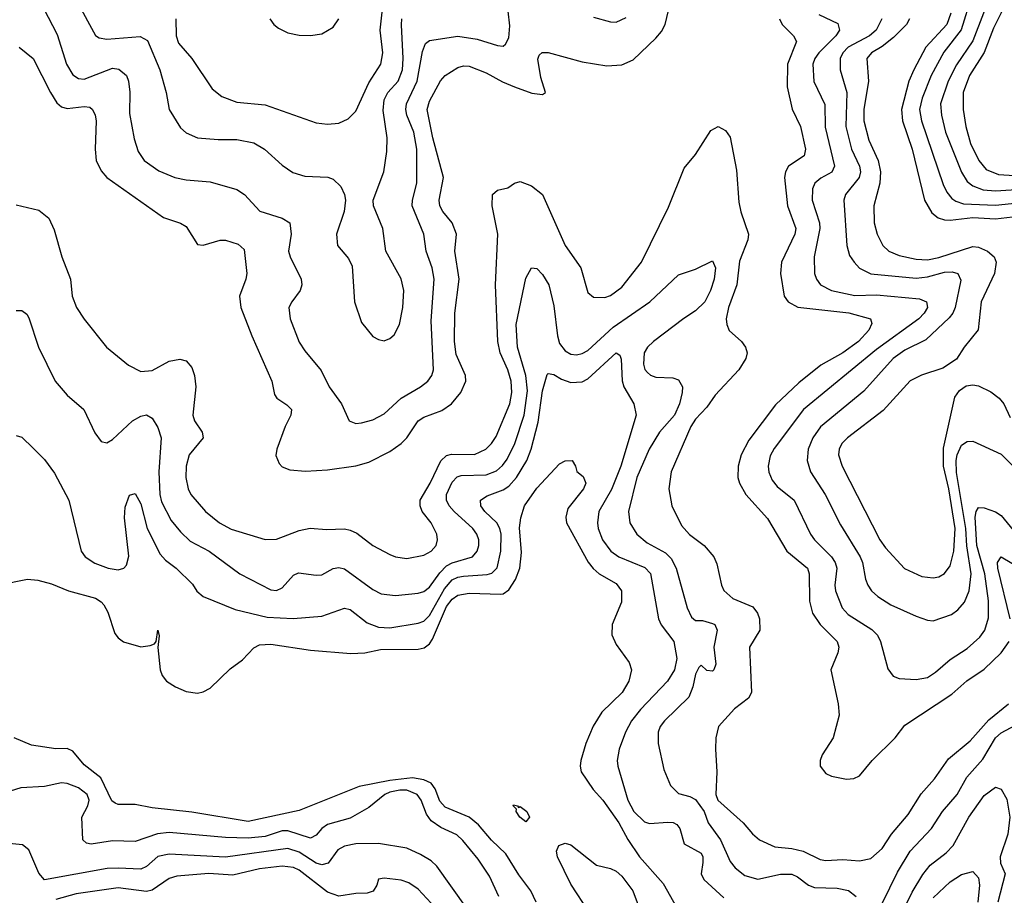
# Model space of a CAD drawing. Header units: inches. Extents: x 1308407 to 1441228, y 959628 to 1036311.
# Tile 393 of 656: x 1370842 to 1374321, y 1012314 to 1015407. Entities that reach past the tile are written whole.
import ezdxf

# ---------------------------------------------------------------- set-up
doc = ezdxf.new("R2010")
doc.units = ezdxf.units.IN
doc.header["$MEASUREMENT"] = 0
doc.layers.add('B3071', color=7, linetype='Continuous')

msp = doc.modelspace()

# ---------------------------------------------------------------- linework, layer by layer
at = {"layer": 'B3071', "color": 5}
for points, elevation in [([(1374332.6, 1016110), (1374318.7, 1016030), (1374269.8, 1015890), (1374235, 1015730), (1374237.3, 1015690), (1374283.7, 1015610), (1374289.3, 1015590), (1374275.9, 1015490), (1374247.3, 1015430), (1374210, 1015332.2), (1374152.2, 1015247.8), (1374122.5, 1015190), (1374096.1, 1015110), (1374098.7, 1015070), (1374113.8, 1015010), (1374170, 1014868.3), (1374190, 1014835.1), (1374210, 1014819.7), (1374246.5, 1014806.5), (1374290, 1014803), (1374530, 1014818.2)], 3160), ([(1370840.2, 1015310), (1370890.1, 1015270.1), (1370951.2, 1015150), (1370974, 1015114), (1370990, 1015099.8), (1371010, 1015093.4), (1371070, 1015100.5), (1371090, 1015097.6), (1371099, 1015090), (1371109.2, 1015070), (1371112.4, 1015050), (1371109.5, 1014950), (1371112.8, 1014910), (1371130, 1014873.6), (1371150.2, 1014850), (1371350, 1014708.2), (1371410, 1014688.1), (1371430, 1014676.9), (1371470, 1014613.1), (1371490, 1014611.2), (1371550, 1014628.7), (1371570, 1014628.7), (1371613.6, 1014613.6), (1371635.8, 1014595.8), (1371644.6, 1014510), (1371641.7, 1014490), (1371618.4, 1014430), (1371623.5, 1014390), (1371661.9, 1014290), (1371732.8, 1014130), (1371743, 1014083), (1371750.3, 1014070), (1371786.4, 1014046.4), (1371802.4, 1014030), (1371800.6, 1014010), (1371779.8, 1013970), (1371750.2, 1013890), (1371747.4, 1013867.4), (1371759.1, 1013839.1), (1371770, 1013828.1), (1371797.3, 1013817.3), (1371852.1, 1013812.1), (1371930, 1013816.6), (1372029.4, 1013830.6), (1372076.3, 1013843.7), (1372150, 1013882.1), (1372190, 1013909.5), (1372210.5, 1013930), (1372250, 1013990.1), (1372270, 1014003.1), (1372333.5, 1014026.5), (1372367.4, 1014050), (1372401.3, 1014090), (1372418.1, 1014130), (1372417.2, 1014150), (1372384, 1014224), (1372378.2, 1014270), (1372379.9, 1014370), (1372395.5, 1014490), (1372380.1, 1014590), (1372385.1, 1014650), (1372370.4, 1014690), (1372336.9, 1014730), (1372326.5, 1014750), (1372324.3, 1014770), (1372340.1, 1014850), (1372301.4, 1014990), (1372282.2, 1015090), (1372290, 1015119.7), (1372328.5, 1015191.5), (1372345.6, 1015210), (1372390, 1015238.4), (1372410, 1015244.1), (1372430, 1015243), (1372490, 1015219.8), (1372547.7, 1015187.7), (1372590, 1015170.1), (1372651.8, 1015148.2), (1372690, 1015143.1), (1372699.5, 1015150), (1372683.4, 1015203.4), (1372672.7, 1015267.3), (1372678, 1015282), (1372688.2, 1015291.8), (1372710, 1015291.8), (1372830, 1015257.9), (1372916.4, 1015243.6), (1372970, 1015247.2), (1373010, 1015265.6), (1373090, 1015341.7), (1373110, 1015365.1), (1373122.7, 1015390), (1373160.9, 1015550)], 3020), ([(1374352.1, 1015550), (1374310, 1015431.2), (1374282.8, 1015377.2), (1374250, 1015291.2), (1374197.7, 1015210), (1374176.1, 1015150), (1374176.1, 1015090), (1374185.2, 1015030), (1374202, 1014970), (1374231, 1014910), (1374257.5, 1014877.5), (1374300.4, 1014860.4), (1374394.4, 1014854.4)], 3180), ([(1370894.5, 1015510), (1370974.4, 1015354.4), (1371008, 1015250), (1371030, 1015212.9), (1371050, 1015199.2), (1371070, 1015197.3), (1371170, 1015235.6), (1371192.9, 1015232.9), (1371219.8, 1015210), (1371226.9, 1015190), (1371231.6, 1015151.6), (1371230, 1015076), (1371246.4, 1014986.4), (1371261, 1014941), (1371282, 1014910), (1371333.3, 1014873.3), (1371390, 1014849.4), (1371430, 1014841.5), (1371514.8, 1014834.8), (1371610, 1014807.1), (1371636.5, 1014790), (1371690.7, 1014730.7), (1371770, 1014706), (1371796.2, 1014690), (1371801.3, 1014650), (1371792.3, 1014590), (1371797.8, 1014570), (1371836.5, 1014490), (1371839.2, 1014470), (1371833.4, 1014450), (1371803.2, 1014410), (1371793.6, 1014390), (1371798.2, 1014350), (1371830, 1014268.5), (1371850, 1014237.4), (1371907.5, 1014167.5), (1371935.5, 1014110), (1371979, 1014050), (1372006.4, 1013990), (1372030, 1013980.9), (1372050, 1013982.8), (1372090, 1013994), (1372130, 1014014.2), (1372189.9, 1014070.1), (1372258.5, 1014110), (1372283.8, 1014130), (1372298.6, 1014150), (1372304.5, 1014170), (1372296.5, 1014343.5), (1372306.3, 1014490), (1372299.6, 1014530), (1372278.1, 1014590), (1372269.9, 1014650), (1372229.3, 1014750), (1372229.9, 1014770), (1372246, 1014830), (1372245, 1014950), (1372234.6, 1015010), (1372209.9, 1015070), (1372206.1, 1015090), (1372209.1, 1015110), (1372247, 1015190), (1372265, 1015295), (1372276.6, 1015323.4), (1372290, 1015333.1), (1372390, 1015348.5), (1372458.5, 1015338.5), (1372530, 1015316.1), (1372550, 1015314.2), (1372558.8, 1015321.2), (1372570, 1015343), (1372574.5, 1015385.5), (1372562.8, 1015490)], 3040), ([(1374205.4, 1015490), (1374168.6, 1015371.4), (1374108, 1015292), (1374063.2, 1015210), (1374031, 1015130), (1374021.9, 1015090), (1374028.4, 1015050), (1374104.6, 1014824.6), (1374117.5, 1014797.5), (1374135.8, 1014775.8), (1374150, 1014766.1), (1374177.2, 1014757.2), (1374290, 1014752.3), (1374470, 1014770.3)], 3140), ([(1371045.3, 1015470), (1371110, 1015351.7), (1371122.6, 1015342.6), (1371150, 1015338.1), (1371268.3, 1015348.3), (1371293.6, 1015333.6), (1371337, 1015230), (1371359.4, 1015150), (1371370.2, 1015090), (1371410, 1015024.9), (1371430, 1015006.9), (1371470, 1014990.2), (1371543.7, 1014983.7), (1371610, 1014983.7), (1371670, 1014971.6), (1371707.7, 1014950), (1371770, 1014893.8), (1371806.8, 1014866.8), (1371850, 1014854.7), (1371930.9, 1014850.9), (1371950, 1014844), (1371977.4, 1014817.4), (1371990.2, 1014790.2), (1371993.8, 1014770), (1371989.1, 1014730), (1371961.7, 1014650), (1371965.7, 1014610), (1372004.1, 1014564.1), (1372016.8, 1014536.8), (1372025.5, 1014410), (1372050, 1014337.3), (1372090, 1014288.4), (1372110, 1014277.1), (1372130, 1014273), (1372150, 1014280.5), (1372165.6, 1014294.4), (1372183.9, 1014330), (1372196.5, 1014390), (1372199.1, 1014450), (1372190, 1014491.3), (1372135.5, 1014590), (1372125.6, 1014670), (1372091.9, 1014750), (1372090.8, 1014770), (1372128.9, 1014870), (1372138.9, 1014941.1), (1372140.2, 1014990), (1372126.6, 1015086.6), (1372130, 1015123.7), (1372143.1, 1015150), (1372179, 1015190), (1372194.7, 1015230), (1372197.4, 1015270), (1372191.1, 1015388.9), (1372192.6, 1015410)], 3060), ([(1371393.8, 1015410), (1371395.1, 1015350), (1371403.8, 1015323.8), (1371450.9, 1015270), (1371522.6, 1015162.6), (1371556.1, 1015136.1), (1371610, 1015115.7), (1371710, 1015106), (1371890, 1015043.2), (1371930, 1015037.8), (1371970, 1015041.2), (1372002.7, 1015057.3), (1372030, 1015084), (1372076.2, 1015183.8), (1372118.3, 1015250), (1372125.7, 1015290), (1372116.2, 1015370), (1372125, 1015455)], 3080), ([(1371726.3, 1015410), (1371740.3, 1015390), (1371756.7, 1015376.7), (1371790, 1015360.7), (1371830, 1015352.1), (1371870, 1015351), (1371910, 1015357.1), (1371950, 1015380.2), (1371970, 1015410.2)], 3120), ([(1372870, 1015416.2), (1372930, 1015399.3), (1372950, 1015399), (1372985.1, 1015414.9)], 3040), ([(1373527.1, 1015410), (1373536.6, 1015390), (1373575.8, 1015350), (1373586.7, 1015330), (1373555.5, 1015250), (1373554.1, 1015170), (1373571, 1015091), (1373601.3, 1015030), (1373618.3, 1014950), (1373613.5, 1014926.5), (1373558.8, 1014890), (1373547.8, 1014870), (1373544.6, 1014850), (1373554.7, 1014750), (1373584.8, 1014670), (1373581.5, 1014650), (1373533.8, 1014550), (1373530.7, 1014510), (1373543.5, 1014430), (1373557.1, 1014410), (1373591.6, 1014391.6), (1373771.2, 1014371.2), (1373848.2, 1014350), (1373853.4, 1014333.4), (1373842.5, 1014310), (1373806.5, 1014270), (1373750, 1014230.3), (1373672.9, 1014187.1), (1373595.2, 1014124.8), (1373513, 1014047), (1373418.2, 1013921.8), (1373391.9, 1013870), (1373380.5, 1013830), (1373379.8, 1013790), (1373385.1, 1013770), (1373407.8, 1013730), (1373484.7, 1013644.7), (1373553.1, 1013530), (1373625.3, 1013470), (1373631.9, 1013450), (1373632.5, 1013352.5), (1373642.9, 1013310), (1373670.7, 1013270.7), (1373730.9, 1013210), (1373736.1, 1013190), (1373732.6, 1013170), (1373708.5, 1013110), (1373734.2, 1012990), (1373738, 1012950), (1373716.9, 1012870), (1373678, 1012810), (1373670.4, 1012790), (1373670.4, 1012770), (1373690, 1012743.8), (1373710, 1012734.9), (1373764, 1012724), (1373790, 1012726.4), (1373810, 1012736.5), (1373853.7, 1012790), (1373935.8, 1012870), (1373970, 1012914.4), (1374135.2, 1013024.8), (1374189, 1013071), (1374250, 1013112.5), (1374310, 1013170.8), (1374337.9, 1013210)], 3020), ([(1373665.8, 1015425.8), (1373733.2, 1015393.2), (1373739, 1015370), (1373725.3, 1015350), (1373665.6, 1015290), (1373651.4, 1015270), (1373644.2, 1015250), (1373648.5, 1015188.5), (1373687.5, 1015107.5), (1373687.6, 1015027.6), (1373721.6, 1014890), (1373711.6, 1014868.4), (1373672.7, 1014847.3), (1373651.4, 1014830), (1373643.8, 1014810), (1373642.8, 1014770), (1373668.3, 1014690), (1373669.6, 1014670), (1373649.5, 1014570), (1373650.8, 1014510), (1373657.6, 1014490), (1373671.1, 1014470), (1373710.4, 1014450.4), (1373792.6, 1014432.6), (1373870, 1014434.8), (1374021.4, 1014421.4), (1374046, 1014410), (1374049.4, 1014390), (1374038.3, 1014370), (1374019.5, 1014350), (1373870, 1014242.4), (1373611.9, 1014030), (1373507.6, 1013892.4), (1373493.8, 1013866.2), (1373486.4, 1013830), (1373488.6, 1013808.6), (1373500.5, 1013780.5), (1373518.6, 1013758.6), (1373578.1, 1013710), (1373636.8, 1013590), (1373650.8, 1013570), (1373710.1, 1013510), (1373723.1, 1013490), (1373729.1, 1013470), (1373722.4, 1013410), (1373725, 1013390), (1373748.4, 1013330), (1373770, 1013306.3), (1373853.2, 1013253.2), (1373872.9, 1013232.9), (1373884, 1013210), (1373910, 1013114), (1373928.3, 1013088.3), (1373950, 1013079.6), (1374010, 1013076.1), (1374050, 1013083.8), (1374078, 1013102), (1374130, 1013146.9), (1374190, 1013185.7), (1374234.1, 1013225.9), (1374252.1, 1013250), (1374265.4, 1013294.6), (1374265.7, 1013354.3), (1374252.5, 1013450), (1374223.9, 1013550), (1374218.1, 1013650), (1374221.4, 1013670), (1374230, 1013683.5), (1374250, 1013682.5), (1374290, 1013668.5), (1374310, 1013656), (1374390, 1013558.4)], 3040), ([(1373888.9, 1015410), (1373868.6, 1015370), (1373845.1, 1015350), (1373769.5, 1015310.5), (1373750.9, 1015290), (1373741.3, 1015270), (1373741.7, 1015230), (1373764.4, 1015150), (1373761.6, 1015030), (1373781.1, 1014950), (1373809.2, 1014890), (1373813.3, 1014870), (1373808.8, 1014850), (1373760.1, 1014790), (1373754.2, 1014770), (1373764.4, 1014610), (1373774.3, 1014574.3), (1373790.2, 1014550), (1373809.7, 1014529.7), (1373849.7, 1014509.7), (1374010, 1014493.9), (1374050, 1014498.4), (1374110, 1014515.2), (1374136.9, 1014517), (1374156.9, 1014510), (1374167.5, 1014487.5), (1374146.9, 1014390), (1374139.4, 1014370), (1374126.2, 1014353.8), (1374044.1, 1014275.9), (1373970, 1014240.1), (1373928.4, 1014210), (1373825.1, 1014094.9), (1373671.7, 1013968.3), (1373644.1, 1013930), (1373628.4, 1013890), (1373624.8, 1013850), (1373636.8, 1013810), (1373687.9, 1013730), (1373742.9, 1013622.9), (1373811.6, 1013510), (1373820.6, 1013490), (1373830.7, 1013430.7), (1373839.3, 1013410), (1373852.3, 1013390), (1373874.7, 1013370), (1373920.5, 1013340.5), (1374010, 1013300.2), (1374050, 1013285.4), (1374070, 1013283.8), (1374134, 1013306), (1374157.3, 1013322.7), (1374179.9, 1013350), (1374196.7, 1013390), (1374204.2, 1013450), (1374188.9, 1013548.9), (1374185, 1013610), (1374152.7, 1013807.3), (1374150.7, 1013850), (1374154, 1013870), (1374170, 1013903.9), (1374190, 1013917.6), (1374210, 1013918.6), (1374310, 1013872), (1374350, 1013832.7)], 3060), ([(1373986.7, 1015410), (1373975.7, 1015390), (1373930, 1015344.6), (1373890, 1015311.9), (1373851.5, 1015290), (1373835.7, 1015270), (1373841.8, 1015190), (1373824.8, 1015090), (1373825.1, 1015050), (1373841.9, 1014981.9), (1373875.8, 1014910), (1373883.1, 1014870), (1373880.8, 1014830), (1373859.6, 1014750), (1373860.9, 1014690), (1373871.9, 1014650), (1373891.6, 1014610), (1373913.4, 1014590), (1373950, 1014574.4), (1374010, 1014561), (1374050, 1014559), (1374090, 1014566.6), (1374210, 1014606.5), (1374230, 1014604), (1374262.3, 1014590), (1374284.8, 1014570), (1374292.3, 1014550), (1374286.4, 1014510), (1374239.8, 1014410), (1374228.5, 1014311.5), (1374179.3, 1014250), (1374151.9, 1014208.1), (1374104.4, 1014175.6), (1374028.7, 1014151.3), (1373988.8, 1014131.2), (1373893.5, 1014026.5), (1373766.6, 1013930), (1373747.5, 1013910), (1373737.6, 1013890), (1373735.5, 1013870), (1373748.8, 1013830), (1373881, 1013570), (1373901, 1013541), (1373968.6, 1013468.6), (1374030, 1013440.2), (1374070, 1013435.1), (1374090, 1013438.6), (1374109.4, 1013450.6), (1374130, 1013477.8), (1374142.3, 1013530), (1374147.5, 1013610), (1374124.7, 1013750), (1374106.7, 1013830), (1374106.4, 1013893.6), (1374146.1, 1014073.9), (1374162.2, 1014097.8), (1374186.2, 1014113.8), (1374210, 1014117.6), (1374230, 1014113.9), (1374273, 1014093), (1374302.8, 1014070), (1374318.9, 1014050), (1374342.2, 1014002.2)], 3080), ([(1374132.2, 1015430), (1374118.1, 1015390), (1374043.5, 1015310), (1374001.4, 1015230), (1373984, 1015190), (1373958.3, 1015090), (1373961.1, 1015050), (1373995.7, 1014950), (1374039.4, 1014770), (1374064.9, 1014724.9), (1374087.7, 1014707.7), (1374110, 1014700.3), (1374130, 1014698.7), (1374210, 1014708.5), (1374290, 1014703.1), (1374390, 1014715.8)], 3120), ([(1370830, 1014753.7), (1370910, 1014734.6), (1370945.5, 1014705.5), (1370964.4, 1014664.4), (1370991.7, 1014570), (1371021.5, 1014490), (1371027.8, 1014430), (1371042.6, 1014390), (1371070, 1014348.7), (1371148.9, 1014250), (1371226.7, 1014186.7), (1371270, 1014164.4), (1371310, 1014168.2), (1371370, 1014200.6), (1371408.1, 1014208.1), (1371430, 1014202.3), (1371450, 1014178.4), (1371459.7, 1014150), (1371464.6, 1014110), (1371454.4, 1014010), (1371459.8, 1013990), (1371487.1, 1013950), (1371490.2, 1013930), (1371441.5, 1013870), (1371430.7, 1013830), (1371429.6, 1013789.6), (1371437, 1013750), (1371447.2, 1013730), (1371498.9, 1013670), (1371548.2, 1013630), (1371590, 1013607.7), (1371710, 1013570.9), (1371750, 1013572.2), (1371830, 1013602.8), (1371868.9, 1013611.1), (1371926.2, 1013606.2), (1371990, 1013608.2), (1372010, 1013604.1), (1372032.9, 1013592.9), (1372090, 1013550.2), (1372150, 1013518.2), (1372170, 1013509.3), (1372210, 1013503.5), (1372270, 1013515.4), (1372296.4, 1013530), (1372313.6, 1013550), (1372318.5, 1013570), (1372316, 1013590), (1372296.1, 1013630), (1372264.3, 1013670), (1372256.7, 1013690), (1372257, 1013710), (1372292.9, 1013770), (1372330, 1013848.2), (1372350, 1013867.4), (1372367.5, 1013872.5), (1372449.2, 1013870.8), (1372489.6, 1013890.4), (1372509.6, 1013910.4), (1372525.3, 1013934.7), (1372574, 1014050), (1372580.8, 1014090), (1372578.8, 1014130), (1372566.4, 1014170), (1372539.4, 1014230), (1372531.5, 1014270), (1372522.9, 1014470), (1372531.7, 1014650), (1372511.4, 1014750), (1372513.3, 1014790), (1372530, 1014805.3), (1372567.2, 1014812.8), (1372590, 1014830.2), (1372610, 1014836.1), (1372650, 1014820.2), (1372690, 1014790.2), (1372769.1, 1014610), (1372825, 1014530), (1372850, 1014443.8), (1372870, 1014426.5), (1372910, 1014425.8), (1372930, 1014433), (1372970, 1014462), (1373039.8, 1014550), (1373134.9, 1014745.1), (1373190, 1014883), (1373230, 1014930.4), (1373284.4, 1015015.6), (1373310, 1015030.4), (1373336.3, 1015016.3), (1373352.6, 1014992.6), (1373375.3, 1014875.3), (1373382.7, 1014762.7), (1373390, 1014728.5), (1373417.8, 1014650), (1373414.4, 1014630), (1373386, 1014554), (1373376.2, 1014470), (1373346.8, 1014390), (1373338.6, 1014350), (1373340.5, 1014330), (1373349, 1014309), (1373392.6, 1014270), (1373407, 1014250), (1373412.3, 1014230), (1373408.3, 1014210), (1373383.4, 1014170), (1373299.8, 1014080.2), (1373270, 1014038.4), (1373230, 1013996.5), (1373213.2, 1013970), (1373143.7, 1013810), (1373136.1, 1013750), (1373146.3, 1013690), (1373180.1, 1013620.1), (1373208.8, 1013588.8), (1373260.6, 1013550), (1373294.3, 1013510), (1373305, 1013485), (1373321.5, 1013410), (1373330.6, 1013390.6), (1373362.2, 1013362.2), (1373432.6, 1013332.6), (1373449.4, 1013310), (1373455.9, 1013290), (1373457.3, 1013250), (1373420.9, 1013190), (1373428, 1013030), (1373416.9, 1013010), (1373367.8, 1012972.2), (1373310.9, 1012910), (1373301.7, 1012870), (1373301.2, 1012830), (1373305.8, 1012750), (1373301.4, 1012670), (1373309.2, 1012650), (1373398.8, 1012570), (1373431.2, 1012531.2), (1373456, 1012510), (1373510, 1012484.7), (1373570, 1012479.1), (1373610, 1012470.1), (1373670, 1012439.9), (1373690, 1012436.3), (1373750, 1012439.8), (1373810, 1012435.1), (1373850, 1012443.5), (1373890, 1012478.8), (1373923, 1012530), (1373981.2, 1012598.8), (1374027.3, 1012672.7), (1374074.3, 1012725.7), (1374124.5, 1012795.5), (1374200.3, 1012859.7), (1374265.9, 1012934.1), (1374335.6, 1012990)], 2980), ([(1370830, 1014379.5), (1370850, 1014379.3), (1370867.2, 1014367.2), (1370874.5, 1014354.5), (1370908.2, 1014250), (1370967.1, 1014130), (1371010, 1014080.3), (1371068.5, 1014030), (1371107.5, 1013947.5), (1371130, 1013917.6), (1371150, 1013912.2), (1371170, 1013924.6), (1371241, 1013990), (1371270, 1014007.1), (1371290, 1014011.5), (1371310, 1013999.5), (1371330, 1013966.4), (1371342.3, 1013930), (1371333.9, 1013810), (1371337.6, 1013730), (1371343.4, 1013703.4), (1371377.6, 1013637.6), (1371410, 1013597.7), (1371444.9, 1013564.9), (1371511.3, 1013530), (1371619.6, 1013450), (1371730, 1013392.9), (1371750, 1013390.3), (1371770, 1013399.6), (1371810, 1013444.9), (1371826.9, 1013453.2), (1371890, 1013444.3), (1371910, 1013446.4), (1371950, 1013468.5), (1371970, 1013472.4), (1371990, 1013466.8), (1372090, 1013394.4), (1372119.3, 1013379.3), (1372170, 1013373.1), (1372250, 1013381), (1372270, 1013387.3), (1372290, 1013402.9), (1372326.5, 1013453.4), (1372350, 1013478), (1372370, 1013488.7), (1372442.3, 1013510), (1372458.1, 1013530), (1372464.4, 1013550), (1372464.7, 1013570), (1372457.6, 1013590), (1372443.4, 1013610), (1372377.8, 1013670), (1372359.9, 1013690), (1372349.9, 1013710), (1372350.8, 1013730), (1372370, 1013773.9), (1372387.5, 1013792.5), (1372402.5, 1013797.5), (1372490, 1013799.3), (1372526.9, 1013813.1), (1372548.3, 1013831.7), (1372565.1, 1013854.9), (1372592.1, 1013910), (1372625.2, 1014010), (1372636.1, 1014096.1), (1372630.2, 1014150), (1372601.6, 1014250), (1372596.7, 1014330), (1372630, 1014494), (1372650, 1014530.4), (1372670, 1014528.7), (1372690, 1014507.4), (1372712.1, 1014470), (1372730, 1014396.3), (1372742.9, 1014290), (1372750, 1014263.8), (1372770, 1014237), (1372790, 1014225.1), (1372810, 1014223.1), (1372830, 1014227.7), (1372850, 1014239.1), (1372939.4, 1014320.6), (1373068.5, 1014410), (1373170, 1014505.3), (1373230, 1014525.7), (1373290, 1014555.8), (1373300.2, 1014530), (1373296.3, 1014490), (1373283.1, 1014450), (1373262.5, 1014410), (1373230, 1014378.4), (1373188.4, 1014351.6), (1373081.9, 1014270), (1373060.6, 1014250), (1373048.9, 1014230), (1373046, 1014190), (1373051.5, 1014171.5), (1373060.4, 1014160.4), (1373071.1, 1014151.1), (1373090, 1014144.8), (1373150, 1014141.9), (1373170, 1014135.2), (1373183.6, 1014110), (1373182.4, 1014090), (1373173.8, 1014050), (1373155.4, 1014010), (1373102.3, 1013950), (1373066.8, 1013890), (1373023.1, 1013790), (1372993.1, 1013670), (1372997.7, 1013630), (1373022.2, 1013590), (1373058.8, 1013558.8), (1373124.1, 1013524.1), (1373144, 1013504), (1373161.7, 1013470), (1373200.9, 1013330), (1373216, 1013296), (1373230, 1013284.2), (1373255.2, 1013284.8), (1373290, 1013274.6), (1373297.8, 1013270), (1373306.6, 1013250), (1373294.4, 1013190), (1373302, 1013130), (1373294.7, 1013110), (1373290, 1013105.8), (1373270, 1013108.1), (1373250, 1013126.3), (1373241.8, 1013118.2), (1373230, 1013094.5), (1373221.1, 1013050), (1373205.9, 1013014.1), (1373120.5, 1012930), (1373105.5, 1012910), (1373098.4, 1012890), (1373098.1, 1012850), (1373118.2, 1012758.2), (1373141.3, 1012701.3), (1373170, 1012673.6), (1373210, 1012663.2), (1373230, 1012652.3), (1373260.1, 1012610), (1373274.4, 1012570), (1373318, 1012510), (1373352.8, 1012432.8), (1373370.6, 1012410.6), (1373404.3, 1012384.3), (1373450, 1012370.7), (1373530, 1012388), (1373570, 1012389.1), (1373590, 1012379.3), (1373629.1, 1012349.1), (1373650, 1012342), (1373730, 1012339.4), (1373770.4, 1012330.4), (1373798.2, 1012310)], 2960), ([(1370830, 1013938), (1370850, 1013932.7), (1370890, 1013893.7), (1370930, 1013853.1), (1370965.5, 1013805.5), (1371015.3, 1013710), (1371059.5, 1013530), (1371073.5, 1013510), (1371107.6, 1013487.6), (1371155.2, 1013470), (1371190, 1013464), (1371210.2, 1013469.8), (1371219.4, 1013480.6), (1371228.3, 1013511.7), (1371212.8, 1013647.2), (1371214.8, 1013685.2), (1371230, 1013727), (1371250, 1013733.4), (1371270, 1013697), (1371293.1, 1013610), (1371338.5, 1013518.5), (1371357.4, 1013497.4), (1371395.3, 1013470), (1371452.7, 1013412.7), (1371467.8, 1013387.8), (1371490.3, 1013370), (1371604, 1013324), (1371716.4, 1013296.4), (1371808.5, 1013291.5), (1371910, 1013299.6), (1371990, 1013328.6), (1372010, 1013324), (1372070, 1013276), (1372110, 1013261.2), (1372150, 1013258.5), (1372250, 1013275.1), (1372270, 1013281.8), (1372290, 1013301.9), (1372343.1, 1013396.9), (1372370, 1013427.8), (1372390, 1013437.5), (1372410, 1013440.9), (1372493.4, 1013446.6), (1372510, 1013451.6), (1372528.9, 1013471.1), (1372542.4, 1013530), (1372542.9, 1013590), (1372538.7, 1013610), (1372528.2, 1013630), (1372485.7, 1013670), (1372471.8, 1013690), (1372470.8, 1013710), (1372494.5, 1013725.5), (1372550, 1013745.8), (1372570, 1013759.2), (1372597.3, 1013790), (1372634.1, 1013850), (1372649.9, 1013890), (1372674.4, 1013985.6), (1372690, 1014096.3), (1372706.2, 1014153.8), (1372710, 1014157.8), (1372730, 1014154.2), (1372757.1, 1014137.1), (1372790, 1014125.5), (1372830, 1014128), (1372850, 1014138.6), (1372950.2, 1014230.2), (1372962.4, 1014222.4), (1372967.8, 1014207.8), (1372971.1, 1014131.1), (1372977, 1014110), (1373012.2, 1014050), (1373020.2, 1014010), (1372966.5, 1013830), (1372932.7, 1013747.3), (1372888.2, 1013670), (1372883.7, 1013630), (1372886.3, 1013610), (1372901.8, 1013570), (1372930.9, 1013530), (1372958.8, 1013510), (1373051.5, 1013471.5), (1373071, 1013451), (1373099.8, 1013290), (1373109.2, 1013269.2), (1373153.4, 1013210), (1373164, 1013150), (1373155.3, 1013110), (1373130.8, 1013070), (1373036, 1012970), (1373004.1, 1012930), (1372982.3, 1012890), (1372960.2, 1012830), (1372952.9, 1012790), (1372955.2, 1012770), (1372990.6, 1012650), (1373012.7, 1012610), (1373050, 1012573.8), (1373067.4, 1012567.4), (1373132.2, 1012572.2), (1373151.1, 1012571.1), (1373164.4, 1012564.4), (1373174.3, 1012550), (1373190, 1012496.2), (1373250, 1012462.7), (1373255.5, 1012450), (1373255.7, 1012430), (1373250.1, 1012390), (1373259.9, 1012370), (1373330, 1012304.6)], 2940), ([(1370770, 1013410.7), (1370869.4, 1013430.6), (1370906.9, 1013426.9), (1370954.8, 1013414.8), (1371014.9, 1013390), (1371110, 1013363.5), (1371130.6, 1013350.6), (1371139.5, 1013339.5), (1371153.7, 1013313.7), (1371178.4, 1013238.4), (1371190, 1013222.9), (1371209.6, 1013209.6), (1371270, 1013191.1), (1371303.5, 1013196.5), (1371318, 1013202), (1371324, 1013210), (1371330.4, 1013250.4), (1371334.9, 1013230), (1371330.3, 1013189.7), (1371338.4, 1013110), (1371345.2, 1013090), (1371361.2, 1013070), (1371393, 1013050), (1371430, 1013034.3), (1371470, 1013028.3), (1371490, 1013032.2), (1371514.8, 1013045.2), (1371586.3, 1013113.7), (1371630, 1013145.6), (1371670, 1013188), (1371690, 1013198.3), (1371730, 1013200.9), (1371870, 1013179.8), (1372012.1, 1013167.9), (1372061.2, 1013170), (1372117.5, 1013182.5), (1372250, 1013183.7), (1372271.4, 1013188.6), (1372290, 1013202.5), (1372300.7, 1013219.3), (1372350, 1013334), (1372370, 1013360.1), (1372390, 1013374.6), (1372430, 1013381.1), (1372542.1, 1013377.9), (1372550, 1013378.9), (1372570, 1013393.6), (1372593.7, 1013430), (1372609.9, 1013470.1), (1372614.8, 1013525.2), (1372608.3, 1013611.7), (1372612.5, 1013647.5), (1372625.7, 1013690), (1372670, 1013752.2), (1372750, 1013838.7), (1372770, 1013848.4), (1372794, 1013850), (1372806, 1013830), (1372810.5, 1013810.5), (1372833.1, 1013793.1), (1372842.4, 1013770), (1372834.3, 1013750), (1372779.5, 1013680.5), (1372771.6, 1013650), (1372774.8, 1013630), (1372850.9, 1013490.9), (1372868, 1013468), (1372890, 1013449.5), (1372950, 1013415.9), (1372968, 1013390), (1372969.1, 1013350), (1372935.2, 1013270), (1372934, 1013234), (1372950, 1013199.5), (1372996.1, 1013136.1), (1373003.8, 1013110), (1372994.6, 1013070), (1372970.7, 1013030), (1372898.8, 1012961.2), (1372868.1, 1012911.9), (1372842.5, 1012850), (1372824.9, 1012790), (1372822, 1012770), (1372826.4, 1012750), (1372868, 1012688), (1372902.2, 1012650), (1372958.6, 1012570), (1372991, 1012511), (1373031.9, 1012450), (1373115.7, 1012355.7), (1373210, 1012188.8)], 2920), ([(1374341.6, 1013290), (1374298.5, 1013470), (1374297.5, 1013490), (1374310, 1013509.1), (1374385.1, 1013465.1)], 3020), ([(1373890, 1012284.4), (1373944, 1012396), (1373988.9, 1012470), (1374064.2, 1012550), (1374102.6, 1012610), (1374154.1, 1012670), (1374188.7, 1012731.3), (1374244.9, 1012795.1), (1374289.7, 1012870.3), (1374310, 1012888.2), (1374376.5, 1012923.5)], 2960), ([(1372666.5, 1012290), (1372648.4, 1012330), (1372605.7, 1012385.7), (1372559.8, 1012459.8), (1372509, 1012509), (1372463.2, 1012563.2), (1372430, 1012589.6), (1372345.7, 1012625.7), (1372326.8, 1012646.8), (1372310.4, 1012690), (1372296.2, 1012710), (1372270, 1012722.1), (1372230, 1012728.4), (1372150, 1012719.8), (1372042.1, 1012697.9), (1371830, 1012614), (1371650, 1012574.8), (1371450, 1012607.2), (1371310, 1012623), (1371250, 1012634.2), (1371190, 1012634.8), (1371179.4, 1012639.4), (1371167.7, 1012647.7), (1371128.7, 1012728.7), (1371070, 1012775.2), (1371030, 1012823.2), (1371010, 1012832.4), (1370970, 1012831.2), (1370884, 1012844), (1370822.9, 1012870)], 2920), ([(1372534.9, 1012310), (1372502, 1012382), (1372461.6, 1012441.6), (1372408, 1012508), (1372387.1, 1012527.1), (1372330, 1012553.1), (1372296.4, 1012576.4), (1372280.1, 1012600.1), (1372260.9, 1012650), (1372246.3, 1012670), (1372210, 1012685), (1372185, 1012685), (1372150, 1012677.7), (1372131.9, 1012670), (1372075.6, 1012624.4), (1372010, 1012586.8), (1371930, 1012564.3), (1371909.7, 1012550.3), (1371890, 1012526), (1371870, 1012515.8), (1371790, 1012542.2), (1371770, 1012541.8), (1371710, 1012521.2), (1371650, 1012515.5), (1371570, 1012517.5), (1371370, 1012536.3), (1371328.8, 1012531.2), (1371250, 1012504.3), (1371170, 1012506.2), (1371095, 1012495), (1371077.8, 1012497.8), (1371065, 1012510), (1371061.8, 1012590), (1371083, 1012630), (1371087.9, 1012650), (1371080.2, 1012670), (1371050, 1012693.1), (1371010, 1012708.6), (1370990, 1012711.2), (1370930, 1012697.9), (1370846.7, 1012693.3), (1370770, 1012669.9)], 2940), ([(1373962.6, 1012257.4), (1373995.2, 1012324.8), (1374032.9, 1012387.1), (1374059.7, 1012420.3), (1374116, 1012464), (1374140.5, 1012490), (1374196.1, 1012590), (1374250, 1012666.7), (1374290, 1012696.2), (1374310, 1012689.1), (1374330, 1012654), (1374341.2, 1012590), (1374333.8, 1012530), (1374306.6, 1012450), (1374307.8, 1012427.8), (1374323.8, 1012390), (1374298.2, 1012290)], 2940), ([(1372420.8, 1012270), (1372316.6, 1012416.6), (1372295.6, 1012435.6), (1372258.5, 1012458.5), (1372210, 1012479.9), (1372110, 1012497), (1372030, 1012495.4), (1371990, 1012488), (1371966, 1012474), (1371932.3, 1012427.7), (1371910, 1012421.6), (1371890, 1012427), (1371830, 1012465.7), (1371790, 1012478.9), (1371570, 1012448.9), (1371370, 1012459.5), (1371330, 1012450.8), (1371290, 1012415.4), (1371270, 1012405.7), (1371189.7, 1012410.3), (1371151.9, 1012408.1), (1370930, 1012369.1), (1370910, 1012391.5), (1370875, 1012475), (1370851.6, 1012491.6), (1370770, 1012500.5)], 2960), ([(1372853.9, 1012253.9), (1372790, 1012352.9), (1372742.1, 1012450), (1372739, 1012470), (1372747.1, 1012490), (1372770, 1012498.2), (1372790, 1012491.9), (1372880.7, 1012420.7), (1372930, 1012408.8), (1372950, 1012399.5), (1372970, 1012381.3), (1373009.1, 1012330), (1373041.6, 1012241.6)], 2880), ([(1372311.2, 1012270), (1372250, 1012335.2), (1372217.4, 1012357.4), (1372190, 1012367.1), (1372130, 1012374.7), (1372110, 1012371.3), (1372104.2, 1012350), (1372091.3, 1012328.7), (1372070, 1012321.9), (1372030, 1012320.8), (1371970, 1012310.3), (1371930, 1012324.8), (1371830, 1012402.3), (1371810, 1012412.6), (1371770, 1012417.1), (1371690, 1012407.3), (1371595, 1012385), (1371510, 1012391.1), (1371398, 1012382), (1371370, 1012373.6), (1371310, 1012332.6), (1371290, 1012327.4), (1371190, 1012340.5), (1371041.4, 1012318.6), (1370970, 1012299.5)], 2980), ([(1374070, 1012305.1), (1374130, 1012361.9), (1374170, 1012387.1), (1374210, 1012398), (1374230, 1012375.8), (1374233.3, 1012350), (1374227.9, 1012290)], 2920)]:
    msp.add_lwpolyline(points, dxfattribs=dict(at, elevation=elevation))
at = {"layer": 'B3071', "color": 5, "elevation": 2880}
msp.add_lwpolyline([(1372604.5, 1012624.5), (1372610, 1012627), (1372634, 1012610), (1372643.6, 1012590), (1372630, 1012573), (1372609.9, 1012590), (1372596.4, 1012610), (1372597.7, 1012617.7), (1372585.6, 1012630), (1372587.1, 1012632.9), (1372601, 1012630)], close=True, dxfattribs=at)

doc.saveas('drawing.dxf')
